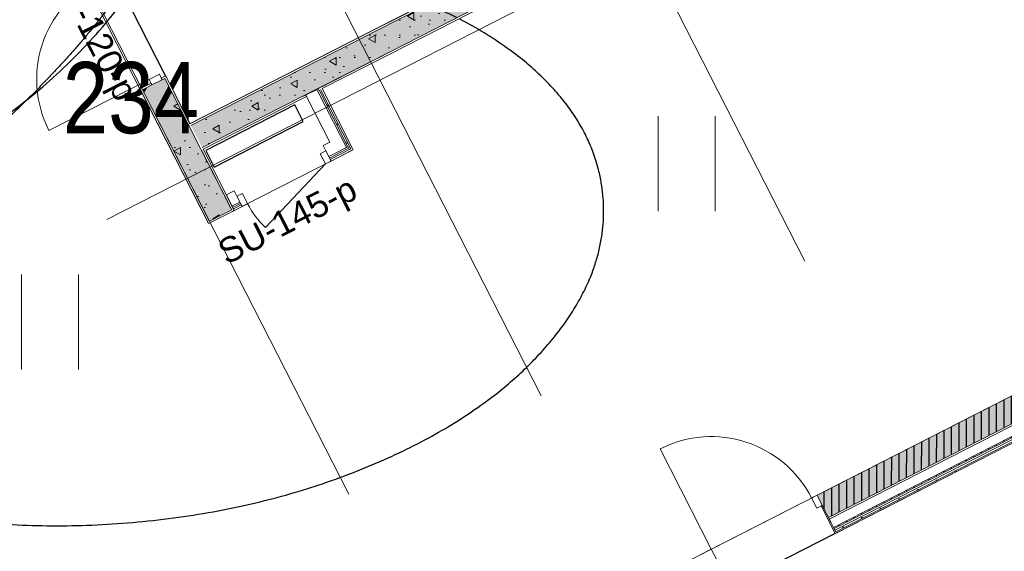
# Model space of a CAD drawing. Header units: metres. Extents: x 538891 to 1080079, y 6588829 to 13178720.
# Tile 693 of 1056: x 539907.76 to 539915.64, y 6589200.03 to 6589204.29. Entities that reach past the tile are written whole.
import ezdxf

# ---------------------------------------------------------------- set-up
doc = ezdxf.new("R2010")
doc.units = ezdxf.units.M
doc.header["$LTSCALE"] = 0.4
doc.header["$PDMODE"] = 1
doc.header["$PDSIZE"] = -2
doc.linetypes.add('Triple Dashed', pattern=[92.604163, 66.145831, -26.458332])
for name, color, linetype in [('AR', 7, 'Continuous'), ('DENDRO', 7, 'Continuous'), ('GEO', 7, 'Continuous')]:
    doc.layers.add(name, color=color, linetype=linetype)
doc.styles.add('Arial', font='arial.ttf')
doc.styles.add('Arial Narrow', font='ARIALN.TTF')
pattern_1 = [(0, (0, 0), (0, 0.075), [1e-05, -0.07499])]
pattern_2 = [(90, (0, 0), (-0.06, 0), [])]
pattern_3 = [(90, (0, 0), (-0.6235383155, 0), [0.060000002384, -0.30000001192]), (90, (-0.3118, 0.18), (-0.6235383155, 0), [0.060000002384, -0.30000001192]), (150, (0, 0), (0.31176915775, 0.54000002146), [0.060000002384, -0.30000001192]), (150, (2e-17, 0.36), (0.31176915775, 0.54000002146), [0.060000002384, -0.30000001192]), (-150, (4e-18, 0.06), (-0.31176915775, 0.54000002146), [0.060000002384, -0.30000001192]), (-150, (3e-17, 0.42), (-0.31176915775, 0.54000002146), [0.060000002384, -0.30000001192]), (90, (-0.06, 4e-18), (-0.1200000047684, 0), [1e-05, -0.299990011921]), (90, (-0.06, 0.12001), (-0.1200000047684, 0), [1e-05, -0.299990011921]), (135, (-0.06, 0.06), (0.0848528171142, 0.0848528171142), [1e-05, -0.239990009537]), (135, (-0.12365, 0.12365), (0.0848528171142, 0.0848528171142), [1e-05, -0.239990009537])]

# ---------------------------------------------------------------- blocks, each defined once
blk = doc.blocks.new('HEIN')
at = {"color": 7, "linetype": 'Continuous', "lineweight": 9}
for p, q in [((-0.455, 0.761), (-0.455, -0.761)), ((0.455, 0.761), (0.455, -0.761))]:
    blk.add_line(p, q, dxfattribs=at)

msp = doc.modelspace()

# ---------------------------------------------------------------- linework, layer by layer
at = {"layer": 'AR', "color": 7, "linetype": 'Continuous', "lineweight": 9}
for p, q in [((539913.2961, 6589200.0477), (539912.887, 6589200.8494)), ((539914.0978, 6589200.4569), (539914.1423, 6589200.4796)), ((539913.2516, 6589200.025), (539913.2961, 6589200.0477)), ((539913.2961, 6589200.0477), (539913.338, 6589199.9658))]:
    msp.add_line(p, q, dxfattribs=at)
at = {"layer": 'AR', "color": 9, "linetype": 'Continuous', "lineweight": 9, "true_color": 0xc9c5ab, "flags": 128}
for points in [[(539920.2388, 6589226.8317), (539904.7542, 6589218.9284), (539904.7549, 6589218.927), (539903.9087, 6589218.4951), (539899.2583, 6589216.1239), (539901.2849, 6589212.1533), (539901.6435, 6589211.4507), (539906.6914, 6589201.5605), (539903.1287, 6589199.7421), (539905.1062, 6589195.8676), (539912.5119, 6589199.6474), (539921.3346, 6589204.1506)], [(539917.6844, 6589206.9468), (539914.9411, 6589205.5466), (539914.7184, 6589205.433), (539914.4616, 6589205.9362), (539912.8583, 6589205.1179), (539913.1152, 6589204.6147), (539912.7455, 6589204.426), (539912.4955, 6589204.9159), (539910.1797, 6589203.7339), (539910.4297, 6589203.244), (539909.2718, 6589202.653), (539903.6347, 6589213.6976), (539903.9019, 6589213.834), (539904.1519, 6589213.3441), (539907.1803, 6589214.8898), (539906.9302, 6589215.3797), (539909.6914, 6589216.7889), (539909.7005, 6589216.7711), (539912.0564, 6589217.9736)]]:
    msp.add_lwpolyline(points, dxfattribs=at)
at = {"layer": 'AR', "color": 7, "linetype": 'Continuous', "lineweight": 9, "flags": 128}
for points in [[(539920.2388, 6589226.8317), (539904.7542, 6589218.9284), (539904.7549, 6589218.927), (539903.9087, 6589218.4951), (539899.2583, 6589216.1239), (539901.2849, 6589212.1533), (539901.6435, 6589211.4507), (539906.6914, 6589201.5605), (539903.1287, 6589199.7421), (539905.1062, 6589195.8676), (539912.5119, 6589199.6474), (539921.3346, 6589204.1506)], [(539917.6844, 6589206.9468), (539914.9411, 6589205.5466), (539914.7184, 6589205.433), (539914.4616, 6589205.9362), (539912.8583, 6589205.1179), (539913.1152, 6589204.6147), (539912.7455, 6589204.426), (539912.4955, 6589204.9159), (539910.1797, 6589203.7339), (539910.4297, 6589203.244), (539909.2718, 6589202.653), (539903.6347, 6589213.6976), (539903.9019, 6589213.834), (539904.1519, 6589213.3441), (539907.1803, 6589214.8898), (539906.9302, 6589215.3797), (539909.6914, 6589216.7889), (539909.7005, 6589216.7711), (539912.0564, 6589217.9736)]]:
    msp.add_lwpolyline(points, dxfattribs=at)
at = {"layer": 'AR', "color": 254, "linetype": 'Continuous', "lineweight": 25, "true_color": 0xd1d1d1, "flags": 128}
msp.add_lwpolyline([(539909.7612, 6589206.108), (539908.1789, 6589205.3004), (539909.1221, 6589203.4523), (539909.9015, 6589203.8501), (539910.6274, 6589204.2206), (539912.1282, 6589204.9866), (539911.1849, 6589206.8347)], close=True, dxfattribs=at)
at = {"layer": 'AR', "color": 7, "linetype": 'Continuous', "lineweight": 9, "flags": 128}
for points in [[(539909.7612, 6589206.108), (539908.1789, 6589205.3004), (539909.1221, 6589203.4523), (539909.9015, 6589203.8501), (539910.6274, 6589204.2206), (539912.1282, 6589204.9866), (539911.1849, 6589206.8347)], [(539916.3508, 6589193.018), (539924.5096, 6589197.1822), (539921.1864, 6589203.6932), (539913.0276, 6589199.529)]]:
    msp.add_lwpolyline(points, close=True, dxfattribs=at)
at = {"layer": 'AR', "color": 253, "linetype": 'Continuous', "lineweight": 25, "true_color": 0xd09baa, "flags": 128}
msp.add_lwpolyline([(539916.3508, 6589193.018), (539924.5096, 6589197.1822), (539921.1864, 6589203.6932), (539913.0276, 6589199.529)], close=True, dxfattribs=at)
at = {"layer": 'AR', "color": 8, "linetype": 'Continuous', "lineweight": 25, "true_color": 0x808080, "flags": 128}
msp.add_lwpolyline([(539909.2482, 6589203.2388), (539909.3164, 6589203.1052), (539910.0289, 6589203.4689), (539909.9608, 6589203.6025)], close=True, dxfattribs=at)
at = {"layer": 'AR', "color": 7, "linetype": 'Continuous', "lineweight": 9}
for centre, radius, start, end in [((539908.7949, 6589203.8074), 0.9, 117.03983, 207.03983), ((539910.2071, 6589203.1304), 0.7, 207.03983, 226.5629), ((539913.2961, 6589200.0477), 0.9, 27.03983, 117.03983)]:
    msp.add_arc(centre, radius, start, end, dxfattribs=at)
at = {"layer": 'DENDRO', "color": 30, "linetype": 'Continuous', "lineweight": 25, "true_color": 0xff7f00}
msp.add_open_spline([(539906.518, 6589202.9189), (539905.3568, 6589202.4966), (539902.9154, 6589202.9171), (539901.0093, 6589204.4902), (539900.1493, 6589206.7942), (539900.5657, 6589209.2118), (539902.1471, 6589211.0953), (539904.4696, 6589211.9399), (539906.911, 6589211.5194), (539908.817, 6589209.9464), (539909.6771, 6589207.6424), (539909.2606, 6589205.2247), (539907.6793, 6589203.3412), (539906.518, 6589202.9189)], degree=2, dxfattribs=at)
at = {"layer": 'DENDRO', "color": 25, "linetype": 'Continuous', "lineweight": 25, "true_color": 0x995f4c}
msp.add_open_spline([(539909.0133, 6589206.4397), (539909.0059, 6589206.449), (539908.9984, 6589206.4583), (539908.8303, 6589206.6725), (539908.0329, 6589206.7592), (539907.1401, 6589206.4823), (539906.4488, 6589206.1529), (539905.7127, 6589205.687), (539905.0017, 6589205.1175), (539904.3862, 6589204.5008), (539903.6808, 6589203.5874), (539903.3609, 6589202.6865), (539903.4341, 6589202.2209), (539903.6158, 6589201.9387), (539903.991, 6589201.7965), (539904.5268, 6589201.7428), (539905.4197, 6589202.0196), (539906.111, 6589202.349), (539906.8471, 6589202.8149), (539907.5581, 6589203.3844), (539908.1736, 6589204.0011), (539908.6455, 6589204.6034), (539909.1724, 6589205.5509), (539909.1595, 6589206.2418), (539909.0282, 6589206.4212), (539909.0207, 6589206.4304), (539909.0133, 6589206.4397)], degree=2, knots=[0, 0, 0, 0.002071, 0.002071, 0.049471, 0.09687, 0.14427, 0.19167, 0.239069, 0.286469, 0.333868, 0.381268, 0.428668, 0.476067, 0.523467, 0.570866, 0.618266, 0.665666, 0.713065, 0.760465, 0.807864, 0.855264, 0.902664, 0.950063, 0.997463, 0.997463, 1, 1, 1], dxfattribs=at)
msp.add_open_spline([(539906.3466, 6589204.2792), (539907.2316, 6589204.6651), (539909.3399, 6589204.8605), (539911.2216, 6589204.427), (539912.3725, 6589203.4808), (539912.4842, 6589202.2755), (539911.5268, 6589201.1339), (539909.7568, 6589200.362), (539907.6485, 6589200.1666), (539905.7669, 6589200.6), (539904.616, 6589201.5462), (539904.5043, 6589202.7516), (539905.4617, 6589203.8932), (539906.3466, 6589204.2792)], degree=2, dxfattribs=at)

# ---------------------------------------------------------------- block references
at = {"layer": 'GEO', "color": 8, "true_color": 0x7d7d7d, "xscale": 0.5, "yscale": 0.5, "zscale": 0.5}
for p in [(539913.099, 6589203.1332), (539908.002, 6589201.8653)]:
    msp.add_blockref('HEIN', p, dxfattribs=at)

# ---------------------------------------------------------------- texts
at = {"layer": 'AR', "color": 7, "insert": (539908.1714, 6589204.7705), "char_height": 0.2, "attachment_point": 1, "rotation": 297.03983, "line_spacing_factor": 1.004016, "style": 'Arial'}
msp.add_mtext('SU-120-p', dxfattribs=at)
at = {"layer": 'DENDRO', "color": 250, "true_color": 0x333333, "insert": (539908.104, 6589203.9466), "char_height": 0.57083, "attachment_point": 1, "line_spacing_factor": 2.63829, "style": 'Arial Narrow'}
msp.add_mtext('234', dxfattribs=at)

# ---------------------------------------------------------------- next in the draw order: wipeouts: each hides what was drawn before it
at = {"color": 255, "linetype": 'Continuous', "lineweight": 5}
for points in [[(539912.1282, 6589204.9866), (539910.6274, 6589204.2206), (539910.6342, 6589204.2073), (539912.135, 6589204.9733)], [(539909.9015, 6589203.8501), (539909.1221, 6589203.4523), (539909.1289, 6589203.439), (539909.9083, 6589203.8367)], [(539910.1441, 6589203.7157), (539910.1552, 6589203.7214), (539910.1484, 6589203.7348), (539910.1373, 6589203.7291)], [(539910.4164, 6589203.2372), (539910.4297, 6589203.244), (539910.4096, 6589203.2506)], [(539909.4565, 6589202.7641), (539909.4633, 6589202.7508), (539909.539, 6589202.7894), (539909.5322, 6589202.8028)], [(539917.4722, 6589201.7975), (539917.4676, 6589201.8064), (539914.2923, 6589200.1857), (539914.2969, 6589200.1768)]]:
    msp.add_wipeout(points, dxfattribs=at).dxf.layer = 'AR'

# ---------------------------------------------------------------- next in the draw order: hatches: boundary and pattern name
at = {"layer": 'AR', "linetype": 'Continuous', "lineweight": 25, "true_color": 0x848484}
h = msp.add_hatch(dxfattribs=at)
h.set_pattern_fill('GYPSUM_0001', color=252, style=0, pattern_type=2)
h.set_pattern_definition(pattern_1)
h.paths.add_polyline_path([(539910.1441, 6589203.7157), (539910.1552, 6589203.7214), (539910.1484, 6589203.7348), (539910.1373, 6589203.7291)])

# ---------------------------------------------------------------- next in the draw order: wipeouts: each hides what was drawn before it
at = {"color": 255, "linetype": 'Continuous', "lineweight": 5}
for points in [[(539910.7319, 6589204.0158), (539912.5089, 6589204.9227), (539912.502, 6589204.9361), (539910.7251, 6589204.0291)], [(539909.2267, 6589203.2475), (539910.006, 6589203.6453), (539909.9992, 6589203.6586), (539909.2198, 6589203.2608)], [(539910.3984, 6589203.2449), (539910.4096, 6589203.2506), (539910.3927, 6589203.256)], [(539909.5322, 6589202.8028), (539909.5265, 6589202.8139), (539909.4508, 6589202.7753), (539909.4565, 6589202.7641)], [(539914.2923, 6589200.1857), (539917.4676, 6589201.8064), (539917.4608, 6589201.8197), (539914.2855, 6589200.199)]]:
    msp.add_wipeout(points, dxfattribs=at).dxf.layer = 'AR'

# ---------------------------------------------------------------- next in the draw order: hatches: boundary and pattern name
at = {"layer": 'AR', "linetype": 'Continuous', "lineweight": 9, "true_color": 0x6a6a6a}
h = msp.add_hatch(dxfattribs=at)
h.set_pattern_fill('STRUCTURAL_CONCRETE_0001', color=251, style=0, pattern_type=2)
h.set_pattern_definition(pattern_3)
h.paths.add_polyline_path([(539912.4111, 6589205.1142), (539910.6342, 6589204.2073), (539910.7251, 6589204.0291), (539912.502, 6589204.9361)])
h = msp.add_hatch(dxfattribs=at)
h.set_pattern_fill('STRUCTURAL_CONCRETE_0001', color=251, style=0, pattern_type=2)
h.set_pattern_definition(pattern_3)
h.paths.add_polyline_path([(539909.9083, 6589203.8367), (539909.1289, 6589203.439), (539909.2198, 6589203.2608), (539909.9992, 6589203.6586)])
at = {"layer": 'AR', "linetype": 'Continuous', "lineweight": 25, "true_color": 0x848484}
h = msp.add_hatch(dxfattribs=at)
h.set_pattern_fill('GYPSUM_0001', color=252, style=0, pattern_type=2)
h.set_pattern_definition(pattern_1)
h.paths.add_polyline_path([(539910.3984, 6589203.2449), (539910.4096, 6589203.2506), (539910.3927, 6589203.256)])
h = msp.add_hatch(dxfattribs=at)
h.set_pattern_fill('GYPSUM_0001', color=252, style=0, pattern_type=2)
h.set_pattern_definition(pattern_1)
h.paths.add_polyline_path([(539909.5322, 6589202.8028), (539909.5265, 6589202.8139), (539909.4508, 6589202.7753), (539909.4565, 6589202.7641)])
h = msp.add_hatch(dxfattribs=at)
h.set_pattern_fill('GYPSUM_0001', color=252, style=0, pattern_type=2)
h.set_pattern_definition(pattern_1)
h.paths.add_polyline_path([(539914.2923, 6589200.1857), (539917.4676, 6589201.8064), (539917.4608, 6589201.8197), (539914.2855, 6589200.199)])

# ---------------------------------------------------------------- next in the draw order: linework, layer by layer
at = {"layer": 'AR', "color": 7, "linetype": 'Continuous', "lineweight": 9}
for p, q in [((539912.4111, 6589205.1142), (539910.6342, 6589204.2073)), ((539912.1282, 6589204.9866), (539910.6274, 6589204.2206)), ((539912.1484, 6589204.9801), (539910.6342, 6589204.2073)), ((539910.7251, 6589204.0291), (539912.502, 6589204.9361)), ((539910.7251, 6589204.0291), (539912.502, 6589204.9361)), ((539910.7319, 6589204.0158), (539912.5089, 6589204.9227)), ((539909.9015, 6589203.8501), (539909.1221, 6589203.4523)), ((539909.9083, 6589203.8367), (539909.1289, 6589203.439)), ((539909.9083, 6589203.8367), (539909.1289, 6589203.439)), ((539909.2198, 6589203.2608), (539909.9992, 6589203.6586)), ((539909.2198, 6589203.2608), (539909.9992, 6589203.6586)), ((539909.2267, 6589203.2475), (539910.006, 6589203.6453))]:
    msp.add_line(p, q, dxfattribs=at)
at = {"layer": 'AR', "color": 252, "linetype": 'Continuous', "true_color": 0x848484}
for points in [[(539912.4111, 6589205.1142), (539910.6342, 6589204.2073), (539912.502, 6589204.9361), (539910.7251, 6589204.0291)], [(539909.9083, 6589203.8367), (539909.1289, 6589203.439), (539909.9992, 6589203.6586), (539909.2198, 6589203.2608)]]:
    msp.add_solid(points, dxfattribs=at)

# ---------------------------------------------------------------- next in the draw order: wipeouts: each hides what was drawn before it
at = {"color": 255, "linetype": 'Continuous', "lineweight": 5}
msp.add_wipeout([(539910.055, 6589203.6703), (539910.1441, 6589203.7157), (539910.1373, 6589203.7291), (539910.0482, 6589203.6836)], dxfattribs=at).dxf.layer = 'AR'

# ---------------------------------------------------------------- next in the draw order: wipeouts: each hides what was drawn before it
for points in [[(539910.6274, 6589204.2206), (539909.9015, 6589203.8501), (539909.9083, 6589203.8367), (539910.6342, 6589204.2073)], [(539909.265, 6589202.6664), (539909.2784, 6589202.6732), (539908.742, 6589203.7242), (539908.7286, 6589203.7174)], [(539910.3816, 6589203.2503), (539910.3927, 6589203.256), (539910.3759, 6589203.2615)], [(539909.5265, 6589202.8139), (539909.5209, 6589202.825), (539909.4452, 6589202.7864), (539909.4508, 6589202.7753)], [(539917.4608, 6589201.8197), (539917.454, 6589201.8331), (539914.2787, 6589200.2124), (539914.2855, 6589200.199)]]:
    msp.add_wipeout(points, dxfattribs=at).dxf.layer = 'AR'

# ---------------------------------------------------------------- next in the draw order: hatches: boundary and pattern name
at = {"layer": 'AR', "linetype": 'Continuous', "lineweight": 25, "true_color": 0x848484}
h = msp.add_hatch(dxfattribs=at)
h.set_pattern_fill('GYPSUM_0001', color=252, style=0, pattern_type=2)
h.set_pattern_definition(pattern_1)
h.paths.add_polyline_path([(539910.3816, 6589203.2503), (539910.3927, 6589203.256), (539910.3759, 6589203.2615)])
h = msp.add_hatch(dxfattribs=at)
h.set_pattern_fill('GYPSUM_0001', color=252, style=0, pattern_type=2)
h.set_pattern_definition(pattern_1)
h.paths.add_polyline_path([(539909.5265, 6589202.8139), (539909.5209, 6589202.825), (539909.4452, 6589202.7864), (539909.4508, 6589202.7753)])
h = msp.add_hatch(dxfattribs=at)
h.set_pattern_fill('GYPSUM_0001', color=252, style=0, pattern_type=2)
h.set_pattern_definition(pattern_1)
h.paths.add_polyline_path([(539917.4608, 6589201.8197), (539917.454, 6589201.8331), (539914.2787, 6589200.2124), (539914.2855, 6589200.199)])

# ---------------------------------------------------------------- next in the draw order: linework, layer by layer
at = {"layer": 'AR', "color": 7, "linetype": 'Continuous', "lineweight": 9}
msp.add_line((539908.9374, 6589203.3412), (539909.0283, 6589203.1631), dxfattribs=at)

# ---------------------------------------------------------------- next in the draw order: wipeouts: each hides what was drawn before it
at = {"color": 255, "linetype": 'Continuous', "lineweight": 5}
msp.add_wipeout([(539908.9201, 6589203.8151), (539909.1087, 6589203.4455), (539909.1221, 6589203.4523), (539908.9334, 6589203.8219)], dxfattribs=at).dxf.layer = 'AR'

# ---------------------------------------------------------------- next in the draw order: wipeouts: each hides what was drawn before it
for points in [[(539909.1289, 6589203.439), (539909.1221, 6589203.4523), (539909.1087, 6589203.4455), (539909.1156, 6589203.4321)], [(539910.2869, 6589203.216), (539910.3759, 6589203.2615), (539910.2414, 6589203.3051)], [(539909.4452, 6589202.7864), (539909.5209, 6589202.825), (539909.4972, 6589202.8714), (539909.4754, 6589202.9141), (539909.3997, 6589202.8755)], [(539917.454, 6589201.8331), (539917.4495, 6589201.842), (539914.2741, 6589200.2213), (539914.2787, 6589200.2124)]]:
    msp.add_wipeout(points, dxfattribs=at).dxf.layer = 'AR'

# ---------------------------------------------------------------- next in the draw order: hatches: boundary and pattern name
at = {"layer": 'AR', "linetype": 'Continuous', "lineweight": 25, "true_color": 0x848484}
h = msp.add_hatch(dxfattribs=at)
h.set_pattern_fill('PLYWOOD_0001', color=252, style=0, pattern_type=2)
h.set_pattern_definition(pattern_2)
h.paths.add_polyline_path([(539917.454, 6589201.8331), (539917.4495, 6589201.842), (539914.2741, 6589200.2213), (539914.2787, 6589200.2124)])

# ---------------------------------------------------------------- next in the draw order: linework, layer by layer
at = {"layer": 'AR', "color": 7, "linetype": 'Continuous', "lineweight": 9}
for p, q in [((539909.4754, 6589202.9141), (539909.3997, 6589202.8755)), ((539909.4452, 6589202.7864), (539909.3997, 6589202.8755)), ((539909.4972, 6589202.8714), (539909.4754, 6589202.9141)), ((539909.4972, 6589202.8714), (539909.4754, 6589202.9141)), ((539909.4972, 6589202.8714), (539909.5418, 6589202.8941)), ((539909.5209, 6589202.825), (539909.4972, 6589202.8714)), ((539909.539, 6589202.7894), (539909.4972, 6589202.8714)), ((539909.5209, 6589202.825), (539909.4972, 6589202.8714)), ((539909.5209, 6589202.825), (539909.4972, 6589202.8714)), ((539909.5418, 6589202.8941), (539909.5836, 6589202.8121)), ((539909.4452, 6589202.7864), (539909.5209, 6589202.825)), ((539909.4508, 6589202.7753), (539909.4452, 6589202.7864)), ((539909.4508, 6589202.7753), (539909.5265, 6589202.8139)), ((539909.4565, 6589202.7641), (539909.4508, 6589202.7753)), ((539909.4565, 6589202.7641), (539909.5322, 6589202.8028)), ((539909.4565, 6589202.7641), (539909.5322, 6589202.8028)), ((539909.4633, 6589202.7508), (539909.539, 6589202.7894)), ((539909.5265, 6589202.8139), (539909.5209, 6589202.825)), ((539909.5265, 6589202.8139), (539909.5209, 6589202.825)), ((539909.5265, 6589202.8139), (539909.5209, 6589202.825)), ((539909.5322, 6589202.8028), (539909.5265, 6589202.8139)), ((539909.5322, 6589202.8028), (539909.5265, 6589202.8139)), ((539909.5322, 6589202.8028), (539909.5265, 6589202.8139)), ((539909.539, 6589202.7894), (539909.5322, 6589202.8028)), ((539909.539, 6589202.7894), (539909.5322, 6589202.8028)), ((539909.539, 6589202.7894), (539909.5322, 6589202.8028)), ((539909.5836, 6589202.8121), (539909.539, 6589202.7894)), ((539909.4633, 6589202.7508), (539909.4565, 6589202.7641))]:
    msp.add_line(p, q, dxfattribs=at)

# ---------------------------------------------------------------- next in the draw order: texts
at = {"layer": 'AR', "color": 7, "insert": (539909.3239, 6589202.4981), "char_height": 0.2, "attachment_point": 1, "rotation": 27.03983, "line_spacing_factor": 1.004016, "style": 'Arial'}
msp.add_mtext('SU-145-p', dxfattribs=at)

# ---------------------------------------------------------------- next in the draw order: wipeouts: each hides what was drawn before it
at = {"color": 255, "linetype": 'Continuous', "lineweight": 5}
for points in [[(539909.2198, 6589203.2608), (539909.1289, 6589203.439), (539909.1156, 6589203.4321), (539909.2065, 6589203.254)], [(539910.4096, 6589203.2506), (539910.4297, 6589203.244), (539910.4229, 6589203.2574)]]:
    msp.add_wipeout(points, dxfattribs=at).dxf.layer = 'AR'

# ---------------------------------------------------------------- next in the draw order: hatches: boundary and pattern name
at = {"layer": 'AR', "linetype": 'Continuous', "lineweight": 0, "true_color": 0x848484}
msp.add_hatch(color=252, dxfattribs=at).paths.add_polyline_path([(539908.9374, 6589203.3412), (539909.1156, 6589203.4321), (539908.9201, 6589203.8151), (539908.8996, 6589203.8047), (539908.8177, 6589203.7629), (539908.742, 6589203.7242)])
at = {"layer": 'AR', "linetype": 'Continuous', "lineweight": 9, "true_color": 0x6a6a6a}
h = msp.add_hatch(dxfattribs=at)
h.set_pattern_fill('STRUCTURAL_CONCRETE_0001', color=251, style=0, pattern_type=2)
h.set_pattern_definition(pattern_3)
h.paths.add_polyline_path([(539908.9374, 6589203.3412), (539909.1156, 6589203.4321), (539908.9201, 6589203.8151), (539908.8996, 6589203.8047), (539908.8177, 6589203.7629), (539908.742, 6589203.7242)])

# ---------------------------------------------------------------- next in the draw order: wipeouts: each hides what was drawn before it
at = {"color": 255, "linetype": 'Continuous', "lineweight": 5}
for points in [[(539910.4229, 6589203.2574), (539910.1797, 6589203.7339), (539910.1663, 6589203.7271), (539910.4096, 6589203.2506)], [(539909.2267, 6589203.2475), (539909.2198, 6589203.2608), (539909.2065, 6589203.254), (539909.2133, 6589203.2406)], [(539917.4495, 6589201.842), (539917.4154, 6589201.9088), (539914.24, 6589200.2881), (539914.2741, 6589200.2213)]]:
    msp.add_wipeout(points, dxfattribs=at).dxf.layer = 'AR'

# ---------------------------------------------------------------- next in the draw order: hatches: boundary and pattern name
at = {"layer": 'AR', "linetype": 'Continuous', "lineweight": 0, "true_color": 0xcccccc}
msp.add_hatch(color=254, dxfattribs=at).paths.add_polyline_path([(539917.4085, 6589201.9222), (539917.3176, 6589202.1003), (539914.1423, 6589200.4796), (539914.1841, 6589200.3977), (539914.2332, 6589200.3015)])
at = {"layer": 'AR', "linetype": 'Continuous', "lineweight": 25, "true_color": 0x848484}
h = msp.add_hatch(dxfattribs=at)
h.set_pattern_fill('PLYWOOD_0001', color=252, style=0, pattern_type=2)
h.set_pattern_definition(pattern_2)
h.paths.add_polyline_path([(539917.4085, 6589201.9222), (539917.3176, 6589202.1003), (539914.1423, 6589200.4796), (539914.1841, 6589200.3977), (539914.2332, 6589200.3015)])

# ---------------------------------------------------------------- next in the draw order: linework, layer by layer
at = {"layer": 'AR', "color": 7, "linetype": 'Continuous', "lineweight": 9}
msp.add_line((539917.3176, 6589202.1003), (539914.1423, 6589200.4796), dxfattribs=at)

# ---------------------------------------------------------------- next in the draw order: wipeouts: each hides what was drawn before it
at = {"color": 255, "linetype": 'Continuous', "lineweight": 5}
for points in [[(539908.9334, 6589203.8219), (539908.9266, 6589203.8353), (539908.8928, 6589203.818), (539908.8996, 6589203.8047), (539908.9201, 6589203.8151)], [(539908.7218, 6589203.7308), (539908.7286, 6589203.7174), (539908.742, 6589203.7242), (539908.8177, 6589203.7629), (539908.8108, 6589203.7762)], [(539909.2133, 6589203.2406), (539909.4633, 6589202.7508), (539909.4767, 6589202.7576), (539909.2267, 6589203.2475)], [(539910.3927, 6589203.256), (539910.4096, 6589203.2506), (539910.4039, 6589203.2617)]]:
    msp.add_wipeout(points, dxfattribs=at).dxf.layer = 'AR'

# ---------------------------------------------------------------- next in the draw order: hatches: boundary and pattern name
at = {"layer": 'AR', "linetype": 'Continuous', "lineweight": 9, "true_color": 0x6a6a6a}
h = msp.add_hatch(dxfattribs=at)
h.set_pattern_fill('STRUCTURAL_CONCRETE_0001', color=251, style=0, pattern_type=2)
h.set_pattern_definition(pattern_3)
h.paths.add_polyline_path([(539909.2065, 6589203.254), (539909.1156, 6589203.4321), (539908.9374, 6589203.3412), (539909.0283, 6589203.1631)])
h = msp.add_hatch(dxfattribs=at)
h.set_pattern_fill('STRUCTURAL_CONCRETE_0001', color=251, style=0, pattern_type=2)
h.set_pattern_definition(pattern_3)
h.paths.add_polyline_path([(539909.4565, 6589202.7641), (539909.2065, 6589203.254), (539909.0283, 6589203.1631), (539909.2784, 6589202.6732)])
at = {"layer": 'AR', "linetype": 'Continuous', "lineweight": 25, "true_color": 0x848484}
h = msp.add_hatch(dxfattribs=at)
h.set_pattern_fill('GYPSUM_0001', color=252, style=0, pattern_type=2)
h.set_pattern_definition(pattern_1)
h.paths.add_polyline_path([(539910.3927, 6589203.256), (539910.4096, 6589203.2506), (539910.4039, 6589203.2617)])

# ---------------------------------------------------------------- next in the draw order: linework, layer by layer
at = {"layer": 'AR', "color": 7, "linetype": 'Continuous', "lineweight": 9}
for p, q in [((539908.7949, 6589203.8074), (539907.9933, 6589203.3982)), ((539908.7949, 6589203.8074), (539908.8769, 6589203.8492)), ((539908.8177, 6589203.7629), (539908.7949, 6589203.8074)), ((539908.8177, 6589203.7629), (539908.8996, 6589203.8047)), ((539908.8996, 6589203.8047), (539908.8177, 6589203.7629)), ((539908.8177, 6589203.7629), (539908.8996, 6589203.8047)), ((539908.8177, 6589203.7629), (539908.8996, 6589203.8047)), ((539908.8769, 6589203.8492), (539908.8996, 6589203.8047)), ((539908.8928, 6589203.818), (539908.9266, 6589203.8353)), ((539908.8928, 6589203.818), (539908.9266, 6589203.8353)), ((539908.8996, 6589203.8047), (539908.8928, 6589203.818)), ((539908.9201, 6589203.8151), (539908.8996, 6589203.8047)), ((539909.1156, 6589203.4321), (539908.9201, 6589203.8151)), ((539909.1156, 6589203.4321), (539908.9201, 6589203.8151)), ((539908.9334, 6589203.8219), (539908.9266, 6589203.8353)), ((539908.9334, 6589203.8219), (539908.9266, 6589203.8353)), ((539909.1221, 6589203.4523), (539908.9334, 6589203.8219)), ((539908.8108, 6589203.7762), (539908.7218, 6589203.7308)), ((539908.8108, 6589203.7762), (539908.7218, 6589203.7308)), ((539908.7286, 6589203.7174), (539908.7218, 6589203.7308)), ((539908.7286, 6589203.7174), (539908.7218, 6589203.7308)), ((539908.7286, 6589203.7174), (539909.265, 6589202.6664)), ((539908.742, 6589203.7242), (539908.8177, 6589203.7629)), ((539908.742, 6589203.7242), (539909.2784, 6589202.6732)), ((539908.742, 6589203.7242), (539908.9374, 6589203.3412)), ((539908.8177, 6589203.7629), (539908.8108, 6589203.7762)), ((539909.2065, 6589203.254), (539909.1156, 6589203.4321)), ((539909.4565, 6589202.7641), (539909.2065, 6589203.254)), ((539909.4565, 6589202.7641), (539909.2065, 6589203.254)), ((539909.4767, 6589202.7576), (539909.2267, 6589203.2475)), ((539909.0283, 6589203.1631), (539909.2784, 6589202.6732)), ((539909.4633, 6589202.7508), (539909.4767, 6589202.7576))]:
    msp.add_line(p, q, dxfattribs=at)
at = {"layer": 'AR', "color": 252, "linetype": 'Continuous', "true_color": 0x848484}
for points in [[(539909.2065, 6589203.254), (539909.1156, 6589203.4321), (539909.0283, 6589203.1631), (539908.9374, 6589203.3412)], [(539909.4565, 6589202.7641), (539909.2065, 6589203.254), (539909.2784, 6589202.6732), (539909.0283, 6589203.1631)]]:
    msp.add_solid(points, dxfattribs=at)

# ---------------------------------------------------------------- next in the draw order: wipeouts: each hides what was drawn before it
at = {"color": 255, "linetype": 'Continuous', "lineweight": 5}
msp.add_wipeout([(539914.2969, 6589200.1768), (539914.2923, 6589200.1857), (539914.1841, 6589200.3977), (539914.1752, 6589200.3931), (539914.288, 6589200.1722)], dxfattribs=at).dxf.layer = 'AR'

# ---------------------------------------------------------------- next in the draw order: linework, layer by layer
at = {"layer": 'AR', "color": 7, "linetype": 'Continuous', "lineweight": 9}
for p, q in [((539914.2332, 6589200.3015), (539917.4085, 6589201.9222)), ((539914.24, 6589200.2881), (539917.4154, 6589201.9088)), ((539914.2741, 6589200.2213), (539917.4495, 6589201.842)), ((539914.2787, 6589200.2124), (539917.454, 6589201.8331)), ((539914.2855, 6589200.199), (539917.4608, 6589201.8197)), ((539914.2923, 6589200.1857), (539917.4676, 6589201.8064)), ((539914.2969, 6589200.1768), (539917.4722, 6589201.7975)), ((539914.1423, 6589200.4796), (539914.1841, 6589200.3977)), ((539914.1423, 6589200.4796), (539914.1841, 6589200.3977)), ((539914.1423, 6589200.4796), (539914.1841, 6589200.3977)), ((539914.1423, 6589200.4796), (539914.1841, 6589200.3977)), ((539914.1396, 6589200.3749), (539914.0978, 6589200.4569)), ((539914.1841, 6589200.3977), (539914.1396, 6589200.3749)), ((539914.1841, 6589200.3977), (539914.1752, 6589200.3931)), ((539914.1752, 6589200.3931), (539914.288, 6589200.1722)), ((539914.1752, 6589200.3931), (539914.288, 6589200.1722)), ((539914.2923, 6589200.1857), (539914.1841, 6589200.3977)), ((539914.2969, 6589200.1768), (539914.288, 6589200.1722)), ((539914.2969, 6589200.1768), (539914.288, 6589200.1722))]:
    msp.add_line(p, q, dxfattribs=at)

# ---------------------------------------------------------------- next in the draw order: wipeouts: each hides what was drawn before it
at = {"color": 255, "linetype": 'Continuous', "lineweight": 5}
for points in [[(539910.4039, 6589203.2617), (539910.1663, 6589203.7271), (539910.1552, 6589203.7214), (539910.3927, 6589203.256)], [(539909.4565, 6589202.7641), (539909.265, 6589202.6664), (539909.2718, 6589202.653), (539909.4633, 6589202.7508)]]:
    msp.add_wipeout(points, dxfattribs=at).dxf.layer = 'AR'

# ---------------------------------------------------------------- next in the draw order: hatches: boundary and pattern name
at = {"layer": 'AR', "linetype": 'Continuous', "lineweight": 25, "true_color": 0x848484}
h = msp.add_hatch(dxfattribs=at)
h.set_pattern_fill('GYPSUM_0001', color=252, style=0, pattern_type=2)
h.set_pattern_definition(pattern_1)
h.paths.add_polyline_path([(539910.4039, 6589203.2617), (539910.1663, 6589203.7271), (539910.1552, 6589203.7214), (539910.3927, 6589203.256)])

# ---------------------------------------------------------------- next in the draw order: linework, layer by layer
at = {"layer": 'AR', "color": 7, "linetype": 'Continuous', "lineweight": 9}
for p, q in [((539909.2718, 6589202.653), (539909.4633, 6589202.7508)), ((539909.2784, 6589202.6732), (539909.4565, 6589202.7641)), ((539909.4565, 6589202.7641), (539909.2784, 6589202.6732)), ((539909.2718, 6589202.653), (539909.265, 6589202.6664))]:
    msp.add_line(p, q, dxfattribs=at)
at = {"layer": 'AR', "color": 7, "linetype": 'Continuous', "lineweight": 5}
for p in [(539909.4565, 6589202.7641), (539909.2784, 6589202.6732)]:
    msp.add_point(p, dxfattribs=at)

# ---------------------------------------------------------------- next in the draw order: wipeouts: each hides what was drawn before it
at = {"color": 255, "linetype": 'Continuous', "lineweight": 5}
msp.add_wipeout([(539910.3759, 6589203.2615), (539910.3927, 6589203.256), (539910.3871, 6589203.2671)], dxfattribs=at).dxf.layer = 'AR'

# ---------------------------------------------------------------- next in the draw order: hatches: boundary and pattern name
at = {"layer": 'AR', "linetype": 'Continuous', "lineweight": 25, "true_color": 0x848484}
h = msp.add_hatch(dxfattribs=at)
h.set_pattern_fill('GYPSUM_0001', color=252, style=0, pattern_type=2)
h.set_pattern_definition(pattern_1)
h.paths.add_polyline_path([(539910.3759, 6589203.2615), (539910.3927, 6589203.256), (539910.3871, 6589203.2671)])

# ---------------------------------------------------------------- next in the draw order: wipeouts: each hides what was drawn before it
at = {"color": 255, "linetype": 'Continuous', "lineweight": 5}
msp.add_wipeout([(539910.3871, 6589203.2671), (539910.1552, 6589203.7214), (539910.1441, 6589203.7157), (539910.3759, 6589203.2615)], dxfattribs=at).dxf.layer = 'AR'

# ---------------------------------------------------------------- next in the draw order: hatches: boundary and pattern name
at = {"layer": 'AR', "linetype": 'Continuous', "lineweight": 25, "true_color": 0x848484}
h = msp.add_hatch(dxfattribs=at)
h.set_pattern_fill('GYPSUM_0001', color=252, style=0, pattern_type=2)
h.set_pattern_definition(pattern_1)
h.paths.add_polyline_path([(539910.3871, 6589203.2671), (539910.1552, 6589203.7214), (539910.1441, 6589203.7157), (539910.3759, 6589203.2615)])

# ---------------------------------------------------------------- next in the draw order: linework, layer by layer
at = {"layer": 'AR', "color": 7, "linetype": 'Continuous', "lineweight": 9}
msp.add_line((539910.4297, 6589203.244), (539910.4164, 6589203.2372), dxfattribs=at)

# ---------------------------------------------------------------- next in the draw order: wipeouts: each hides what was drawn before it
at = {"color": 255, "linetype": 'Continuous', "lineweight": 5}
msp.add_wipeout([(539910.2414, 6589203.3051), (539910.3759, 6589203.2615), (539910.3305, 6589203.3505)], dxfattribs=at).dxf.layer = 'AR'

# ---------------------------------------------------------------- next in the draw order: linework, layer by layer
at = {"layer": 'AR', "color": 7, "linetype": 'Continuous', "lineweight": 9}
for p, q in [((539910.2869, 6589203.216), (539910.3759, 6589203.2615)), ((539910.3927, 6589203.256), (539910.3871, 6589203.2671)), ((539910.3984, 6589203.2449), (539910.4096, 6589203.2506)), ((539910.4096, 6589203.2506), (539910.4039, 6589203.2617))]:
    msp.add_line(p, q, dxfattribs=at)

# ---------------------------------------------------------------- next in the draw order: wipeouts: each hides what was drawn before it
at = {"color": 255, "linetype": 'Continuous', "lineweight": 5}
msp.add_wipeout([(539910.3305, 6589203.3505), (539910.1441, 6589203.7157), (539910.055, 6589203.6703), (539910.2414, 6589203.3051)], dxfattribs=at).dxf.layer = 'AR'

# ---------------------------------------------------------------- next in the draw order: linework, layer by layer
at = {"layer": 'AR', "color": 7, "linetype": 'Continuous', "lineweight": 9}
for p, q in [((539910.1373, 6589203.7291), (539910.0482, 6589203.6836)), ((539910.1484, 6589203.7348), (539910.1373, 6589203.7291)), ((539910.1441, 6589203.7157), (539910.1373, 6589203.7291)), ((539910.3305, 6589203.3505), (539910.1441, 6589203.7157)), ((539910.1552, 6589203.7214), (539910.1484, 6589203.7348)), ((539910.3871, 6589203.2671), (539910.1552, 6589203.7214)), ((539910.4096, 6589203.2506), (539910.1663, 6589203.7271)), ((539910.4039, 6589203.2617), (539910.1663, 6589203.7271)), ((539910.4297, 6589203.244), (539910.1797, 6589203.7339)), ((539910.0482, 6589203.6836), (539910.055, 6589203.6703)), ((539910.055, 6589203.6703), (539910.2414, 6589203.3051)), ((539910.3759, 6589203.2615), (539910.3305, 6589203.3505))]:
    msp.add_line(p, q, dxfattribs=at)
at = {"layer": 'AR', "color": 7, "linetype": 'Continuous', "lineweight": 5}
for p in [(539910.1373, 6589203.7291), (539910.1484, 6589203.7348), (539910.0482, 6589203.6836)]:
    msp.add_point(p, dxfattribs=at)

# ---------------------------------------------------------------- next in the draw order: wipeouts: each hides what was drawn before it
at = {"color": 255, "linetype": 'Continuous', "lineweight": 5}
for points in [[(539910.1797, 6589203.7339), (539910.7319, 6589204.0158), (539910.7251, 6589204.0291), (539910.1729, 6589203.7473)], [(539910.0482, 6589203.6836), (539909.9992, 6589203.6586), (539910.006, 6589203.6453), (539910.055, 6589203.6703)], [(539910.4164, 6589203.2372), (539910.4096, 6589203.2506), (539910.2448, 6589203.1665), (539910.2516, 6589203.1531)]]:
    msp.add_wipeout(points, dxfattribs=at).dxf.layer = 'AR'

# ---------------------------------------------------------------- next in the draw order: linework, layer by layer
at = {"layer": 'AR', "color": 7, "linetype": 'Continuous', "lineweight": 9}
for p, q in [((539910.6274, 6589204.2206), (539909.9015, 6589203.8501)), ((539910.6342, 6589204.2073), (539909.9083, 6589203.8367)), ((539910.6342, 6589204.2073), (539909.9083, 6589203.8367)), ((539909.9992, 6589203.6586), (539910.0482, 6589203.6836)), ((539910.006, 6589203.6453), (539910.055, 6589203.6703)), ((539910.0482, 6589203.6836), (539910.055, 6589203.6703))]:
    msp.add_line(p, q, dxfattribs=at)
at = {"layer": 'AR', "color": 7, "linetype": 'Continuous', "lineweight": 5}
msp.add_point((539910.0482, 6589203.6836), dxfattribs=at)

# ---------------------------------------------------------------- next in the draw order: wipeouts: each hides what was drawn before it
at = {"color": 255, "linetype": 'Continuous', "lineweight": 5}
for points in [[(539910.1663, 6589203.7271), (539910.1797, 6589203.7339), (539910.1729, 6589203.7473), (539910.1595, 6589203.7404)], [(539910.2448, 6589203.1665), (539910.3984, 6589203.2449), (539910.3927, 6589203.256), (539910.2391, 6589203.1776)]]:
    msp.add_wipeout(points, dxfattribs=at).dxf.layer = 'AR'

# ---------------------------------------------------------------- next in the draw order: hatches: boundary and pattern name
at = {"layer": 'AR', "linetype": 'Continuous', "lineweight": 25, "true_color": 0x848484}
h = msp.add_hatch(dxfattribs=at)
h.set_pattern_fill('GYPSUM_0001', color=252, style=0, pattern_type=2)
h.set_pattern_definition(pattern_1)
h.paths.add_polyline_path([(539910.2448, 6589203.1665), (539910.3984, 6589203.2449), (539910.3927, 6589203.256), (539910.2391, 6589203.1776)])

# ---------------------------------------------------------------- next in the draw order: linework, layer by layer
at = {"layer": 'AR', "color": 7, "linetype": 'Continuous', "lineweight": 9}
msp.add_line((539910.2071, 6589203.1304), (539909.7258, 6589202.6221), dxfattribs=at)

# ---------------------------------------------------------------- next in the draw order: wipeouts: each hides what was drawn before it
at = {"color": 255, "linetype": 'Continuous', "lineweight": 5}
msp.add_wipeout([(539910.1552, 6589203.7214), (539910.1663, 6589203.7271), (539910.1595, 6589203.7404), (539910.1484, 6589203.7348)], dxfattribs=at).dxf.layer = 'AR'

# ---------------------------------------------------------------- next in the draw order: hatches: boundary and pattern name
at = {"layer": 'AR', "linetype": 'Continuous', "lineweight": 9, "true_color": 0x6a6a6a}
h = msp.add_hatch(dxfattribs=at)
h.set_pattern_fill('STRUCTURAL_CONCRETE_0001', color=251, style=0, pattern_type=2)
h.set_pattern_definition(pattern_3)
h.paths.add_polyline_path([(539910.6342, 6589204.2073), (539909.9083, 6589203.8367), (539909.9992, 6589203.6586), (539910.7251, 6589204.0291)])

# ---------------------------------------------------------------- next in the draw order: linework, layer by layer
at = {"layer": 'AR', "color": 7, "linetype": 'Continuous', "lineweight": 9}
for p, q in [((539909.9992, 6589203.6586), (539910.7251, 6589204.0291)), ((539910.1595, 6589203.7404), (539910.7251, 6589204.0291)), ((539910.1797, 6589203.7339), (539910.7319, 6589204.0158)), ((539910.1373, 6589203.7291), (539910.0482, 6589203.6836)), ((539910.1484, 6589203.7348), (539910.1373, 6589203.7291)), ((539910.1484, 6589203.7348), (539910.1595, 6589203.7404))]:
    msp.add_line(p, q, dxfattribs=at)
at = {"layer": 'AR', "color": 252, "linetype": 'Continuous', "true_color": 0x848484}
msp.add_solid([(539910.6342, 6589204.2073), (539909.9083, 6589203.8367), (539910.7251, 6589204.0291), (539909.9992, 6589203.6586)], dxfattribs=at)

# ---------------------------------------------------------------- next in the draw order: wipeouts: each hides what was drawn before it
at = {"color": 255, "linetype": 'Continuous', "lineweight": 5}
msp.add_wipeout([(539910.2391, 6589203.1776), (539910.3816, 6589203.2503), (539910.3759, 6589203.2615), (539910.2334, 6589203.1887)], dxfattribs=at).dxf.layer = 'AR'

# ---------------------------------------------------------------- next in the draw order: hatches: boundary and pattern name
at = {"layer": 'AR', "linetype": 'Continuous', "lineweight": 25, "true_color": 0x848484}
h = msp.add_hatch(dxfattribs=at)
h.set_pattern_fill('GYPSUM_0001', color=252, style=0, pattern_type=2)
h.set_pattern_definition(pattern_1)
h.paths.add_polyline_path([(539910.2391, 6589203.1776), (539910.3816, 6589203.2503), (539910.3759, 6589203.2615), (539910.2334, 6589203.1887)])

# ---------------------------------------------------------------- next in the draw order: linework, layer by layer
at = {"layer": 'AR', "color": 7, "linetype": 'Continuous', "lineweight": 9}
for p, q in [((539910.3816, 6589203.2503), (539910.3927, 6589203.256)), ((539910.3984, 6589203.2449), (539910.4096, 6589203.2506))]:
    msp.add_line(p, q, dxfattribs=at)

# ---------------------------------------------------------------- next in the draw order: wipeouts: each hides what was drawn before it
at = {"color": 255, "linetype": 'Continuous', "lineweight": 5}
msp.add_wipeout([(539910.2869, 6589203.216), (539910.2414, 6589203.3051), (539910.188, 6589203.2778), (539910.2098, 6589203.235), (539910.2334, 6589203.1887)], dxfattribs=at).dxf.layer = 'AR'

# ---------------------------------------------------------------- next in the draw order: linework, layer by layer
at = {"layer": 'AR', "color": 251, "linetype": 'Triple Dashed', "lineweight": 9, "true_color": 0x575757}
for p, q in [((539930.8854, 6589169.3586), (539890.0405, 6589249.3836)), ((539928.7745, 6589168.2812), (539887.9296, 6589248.3062)), ((539927.2335, 6589167.4947), (539886.3887, 6589247.5197)), ((539875.4636, 6589185.8463), (539955.9275, 6589226.9152)), ((539877.5321, 6589181.7937), (539957.9959, 6589222.8626))]:
    msp.add_line(p, q, dxfattribs=at)
at = {"layer": 'AR', "color": 7, "linetype": 'Continuous', "lineweight": 9}
for p, q in [((539910.2414, 6589203.3051), (539910.188, 6589203.2778)), ((539910.2098, 6589203.235), (539910.188, 6589203.2778)), ((539910.2098, 6589203.235), (539910.188, 6589203.2778)), ((539910.2391, 6589203.1776), (539910.3816, 6589203.2503)), ((539910.2448, 6589203.1665), (539910.4096, 6589203.2506)), ((539910.2448, 6589203.1665), (539910.3984, 6589203.2449)), ((539910.2869, 6589203.216), (539910.3759, 6589203.2615)), ((539910.1652, 6589203.2123), (539910.2098, 6589203.235)), ((539910.2071, 6589203.1304), (539910.1652, 6589203.2123)), ((539910.2334, 6589203.1887), (539910.2098, 6589203.235)), ((539910.2098, 6589203.235), (539910.2516, 6589203.1531)), ((539910.2334, 6589203.1887), (539910.2098, 6589203.235)), ((539910.2334, 6589203.1887), (539910.2098, 6589203.235)), ((539910.2334, 6589203.1887), (539910.2869, 6589203.216)), ((539910.2391, 6589203.1776), (539910.2334, 6589203.1887)), ((539910.2391, 6589203.1776), (539910.2334, 6589203.1887)), ((539910.2391, 6589203.1776), (539910.2334, 6589203.1887)), ((539910.2448, 6589203.1665), (539910.2391, 6589203.1776)), ((539910.2448, 6589203.1665), (539910.2391, 6589203.1776)), ((539910.2448, 6589203.1665), (539910.2391, 6589203.1776)), ((539910.2516, 6589203.1531), (539910.2448, 6589203.1665)), ((539910.2516, 6589203.1531), (539910.2448, 6589203.1665)), ((539910.2516, 6589203.1531), (539910.2448, 6589203.1665)), ((539910.2516, 6589203.1531), (539910.4164, 6589203.2372)), ((539910.2516, 6589203.1531), (539910.2071, 6589203.1304))]:
    msp.add_line(p, q, dxfattribs=at)

doc.saveas('drawing.dxf')
